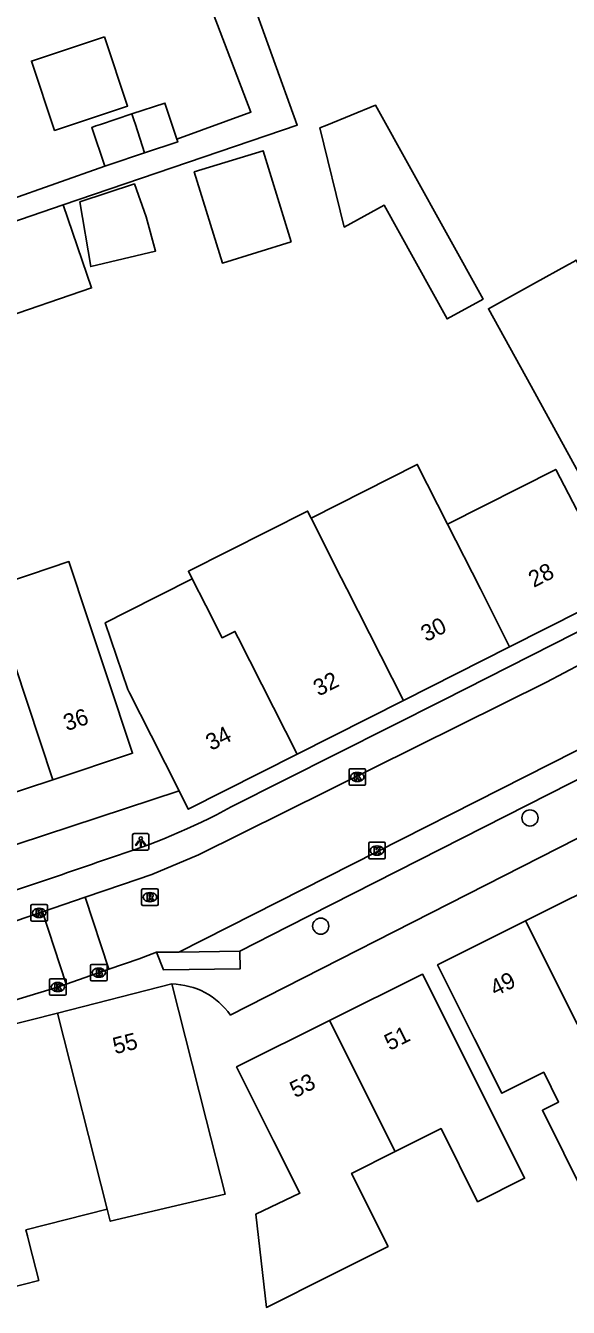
# Model space of a CAD drawing. Extents: x 163010 to 163853, y 382793 to 383982.
# Drawn here: x 163323.7 to 163356.6, y 383706.5 to 383784.1 of the extents above; entities that cross this region are included whole.
import ezdxf

# ---------------------------------------------------------------- set-up
doc = ezdxf.new("R2010")
doc.units = 0
for name, color, linetype in [('IMGEO_Boom', 7, 'Continuous'), ('IMGEO_Brandkraan', 7, 'Continuous'), ('IMGEO_Kolk', 7, 'Continuous'), ('IMGEO_Lichtpunt', 7, 'Continuous'), ('IMGEO_Pand', 7, 'Continuous'), ('IMGEO_Pand_nummerreeks', 7, 'Continuous'), ('IMGEO_Pand_vergunning_verleend', 7, 'Continuous'), ('IMGEO_Rijbaan_lokaal_open', 7, 'Continuous'), ('IMGEO_Rioolput', 7, 'Continuous'), ('IMGEO_Voetpad_open', 7, 'Continuous')]:
    doc.layers.add(name, color=color, linetype=linetype)

msp = doc.modelspace()

# ---------------------------------------------------------------- linework, layer by layer
at = {"layer": 'IMGEO_Boom'}
for centre in [(163354.244, 383736.142), (163341.589, 383729.596)]:
    msp.add_circle(centre, 0.489, dxfattribs=at)
at = {"layer": 'IMGEO_Brandkraan'}
for p, q in [((163327.671, 383726.354), (163327.671, 383727.206)), ((163327.746, 383727.28), (163328.598, 383727.28)), ((163328.159, 383727.06), (163328.184, 383727.06)), ((163328.672, 383727.206), (163328.672, 383726.354)), ((163328.598, 383726.28), (163327.746, 383726.28)), ((163328.182, 383726.5), (163328.157, 383726.5))]:
    msp.add_line(p, q, dxfattribs=at)
for points in [[(163327.671, 383726.354), (163327.671, 383727.206)], [(163327.746, 383727.28), (163328.598, 383727.28)], [(163328.019, 383726.98), (163328.019, 383726.58), (163328.232, 383726.58)], [(163328.25, 383726.98), (163328.019, 383726.98)], [(163328.198, 383726.899), (163328.144, 383726.899), (163328.144, 383726.823)], [(163328.144, 383726.823), (163328.197, 383726.823)], [(163328.672, 383727.206), (163328.672, 383726.354)], [(163328.598, 383726.28), (163327.746, 383726.28)], [(163328.206, 383726.747), (163328.144, 383726.747), (163328.144, 383726.666)], [(163328.144, 383726.666), (163328.206, 383726.666)]]:
    msp.add_lwpolyline(points, dxfattribs=at)
for centre, radius, start, end in [((163327.748, 383727.204), 0.0765, 91.55205, 178.44795), ((163327.748, 383727.204), 0.0765, 91.55205, 178.44795), ((163328.199, 383726.861), 0.0379, 267.82845, 90.93552), ((163328.254, 383726.835), 0.145, 59.4692, 91.53667), ((163328.279, 383726.882), 0.0922, 285.51372, 58.15012), ((163328.596, 383727.204), 0.0765, 1.55205, 88.44795), ((163328.596, 383727.204), 0.0765, 1.55205, 88.44795), ((163327.748, 383726.356), 0.0765, 181.55205, 268.44795), ((163327.748, 383726.356), 0.0765, 181.55205, 268.44795), ((163328.207, 383726.706), 0.0404, 269.87594, 90.50774), ((163328.238, 383726.831), 0.251, 268.66757, 293.53466), ((163328.284, 383726.69), 0.105, 301.31148, 78.98903), ((163328.596, 383726.356), 0.0765, 271.55205, 358.44795), ((163328.596, 383726.356), 0.0765, 271.55205, 358.44795)]:
    msp.add_arc(centre, radius, start, end, dxfattribs=at)
for centre, major_axis, ratio, start_param, end_param in [((163328.158, 383726.78), (-0.387, 0.002), 0.722429, 4.712389, 7.853982), ((163328.183, 383726.78), (-0.39, 0.002), 0.717154, 1.570796, 4.712389)]:
    msp.add_ellipse(centre, major_axis=major_axis, ratio=ratio, start_param=start_param, end_param=end_param, dxfattribs=at)
at = {"layer": 'IMGEO_Kolk'}
for p, q in [((163343.302, 383738.196), (163343.302, 383739.048)), ((163343.377, 383739.122), (163344.229, 383739.122)), ((163343.79, 383738.902), (163343.815, 383738.902)), ((163344.303, 383739.048), (163344.303, 383738.196)), ((163344.229, 383738.122), (163343.377, 383738.122)), ((163343.813, 383738.342), (163343.788, 383738.342)), ((163344.493, 383733.743), (163344.493, 383734.595)), ((163344.568, 383734.669), (163345.42, 383734.669)), ((163345.494, 383734.595), (163345.494, 383733.743)), ((163345.004, 383733.889), (163344.979, 383733.889)), ((163344.981, 383734.449), (163345.006, 383734.449)), ((163345.42, 383733.669), (163344.568, 383733.669)), ((163324.057, 383729.971), (163324.057, 383730.823)), ((163324.132, 383730.897), (163324.984, 383730.897)), ((163325.058, 383730.823), (163325.058, 383729.971)), ((163324.568, 383730.117), (163324.543, 383730.117)), ((163324.545, 383730.677), (163324.57, 383730.677)), ((163324.984, 383729.897), (163324.132, 383729.897)), ((163325.185, 383725.484), (163325.185, 383726.336)), ((163325.26, 383726.41), (163326.112, 383726.41)), ((163325.673, 383726.19), (163325.698, 383726.19)), ((163326.186, 383726.336), (163326.186, 383725.484)), ((163326.112, 383725.41), (163325.26, 383725.41)), ((163325.696, 383725.63), (163325.671, 383725.63))]:
    msp.add_line(p, q, dxfattribs=at)
for points in [[(163343.302, 383738.196), (163343.302, 383739.048)], [(163343.377, 383739.122), (163344.229, 383739.122)], [(163343.623, 383738.822), (163343.746, 383738.822), (163343.746, 383738.671), (163343.876, 383738.822), (163344.04, 383738.822), (163343.894, 383738.671), (163344.047, 383738.422), (163343.895, 383738.422), (163343.81, 383738.586), (163343.746, 383738.519), (163343.746, 383738.422), (163343.623, 383738.422), (163343.623, 383738.822)], [(163344.303, 383739.048), (163344.303, 383738.196)], [(163344.229, 383738.122), (163343.377, 383738.122)], [(163344.493, 383733.743), (163344.493, 383734.595)], [(163344.568, 383734.669), (163345.42, 383734.669)], [(163345.494, 383734.595), (163345.494, 383733.743)], [(163344.814, 383734.369), (163344.937, 383734.369), (163344.937, 383734.218), (163345.067, 383734.369), (163345.231, 383734.369), (163345.085, 383734.218), (163345.238, 383733.969), (163345.086, 383733.969), (163345.001, 383734.133), (163344.937, 383734.066), (163344.937, 383733.969), (163344.814, 383733.969), (163344.814, 383734.369)], [(163345.42, 383733.669), (163344.568, 383733.669)], [(163324.057, 383729.971), (163324.057, 383730.823)], [(163324.132, 383730.897), (163324.984, 383730.897)], [(163325.058, 383730.823), (163325.058, 383729.971)], [(163324.378, 383730.597), (163324.501, 383730.597), (163324.501, 383730.446), (163324.631, 383730.597), (163324.795, 383730.597), (163324.649, 383730.446), (163324.802, 383730.197), (163324.65, 383730.197), (163324.565, 383730.361), (163324.501, 383730.294), (163324.501, 383730.197), (163324.378, 383730.197), (163324.378, 383730.597)], [(163324.984, 383729.897), (163324.132, 383729.897)], [(163325.185, 383725.484), (163325.185, 383726.336)], [(163325.26, 383726.41), (163326.112, 383726.41)], [(163325.506, 383726.11), (163325.629, 383726.11), (163325.629, 383725.959), (163325.759, 383726.11), (163325.923, 383726.11), (163325.777, 383725.959), (163325.93, 383725.71), (163325.778, 383725.71), (163325.693, 383725.874), (163325.629, 383725.807), (163325.629, 383725.71), (163325.506, 383725.71), (163325.506, 383726.11)], [(163326.186, 383726.336), (163326.186, 383725.484)], [(163326.112, 383725.41), (163325.26, 383725.41)]]:
    msp.add_lwpolyline(points, dxfattribs=at)
for centre, start, end in [((163343.379, 383739.046), 91.55205, 178.44795), ((163343.379, 383739.046), 91.55205, 178.44795), ((163344.227, 383739.046), 1.55205, 88.44795), ((163344.227, 383739.046), 1.55205, 88.44795), ((163343.379, 383738.198), 181.55205, 268.44795), ((163343.379, 383738.198), 181.55205, 268.44795), ((163344.227, 383738.198), 271.55205, 358.44795), ((163344.227, 383738.198), 271.55205, 358.44795), ((163344.57, 383734.593), 91.55205, 178.44795), ((163344.57, 383734.593), 91.55205, 178.44795), ((163345.418, 383734.593), 1.55205, 88.44795), ((163345.418, 383734.593), 1.55205, 88.44795), ((163344.57, 383733.745), 181.55205, 268.44795), ((163344.57, 383733.745), 181.55205, 268.44795), ((163345.418, 383733.745), 271.55205, 358.44795), ((163345.418, 383733.745), 271.55205, 358.44795), ((163324.134, 383730.821), 91.55205, 178.44795), ((163324.134, 383730.821), 91.55205, 178.44795), ((163324.982, 383730.821), 1.55205, 88.44795), ((163324.982, 383730.821), 1.55205, 88.44795), ((163324.134, 383729.973), 181.55205, 268.44795), ((163324.134, 383729.973), 181.55205, 268.44795), ((163324.982, 383729.973), 271.55205, 358.44795), ((163324.982, 383729.973), 271.55205, 358.44795), ((163325.262, 383726.334), 91.55205, 178.44795), ((163325.262, 383726.334), 91.55205, 178.44795), ((163326.11, 383726.334), 1.55205, 88.44795), ((163326.11, 383726.334), 1.55205, 88.44795), ((163325.262, 383725.486), 181.55205, 268.44795), ((163325.262, 383725.486), 181.55205, 268.44795), ((163326.11, 383725.486), 271.55205, 358.44795), ((163326.11, 383725.486), 271.55205, 358.44795)]:
    msp.add_arc(centre, 0.0765, start, end, dxfattribs=at)
for centre, major_axis, ratio, start_param, end_param in [((163343.789, 383738.622), (-0.387, 0.002), 0.722429, 4.712389, 7.853982), ((163343.814, 383738.622), (-0.39, 0.002), 0.717154, 1.570796, 4.712389), ((163344.98, 383734.169), (-0.387, 0.002), 0.722429, 4.712389, 7.853982), ((163345.005, 383734.169), (-0.39, 0.002), 0.717154, 1.570796, 4.712389), ((163324.544, 383730.397), (-0.387, 0.002), 0.722429, 4.712389, 7.853982), ((163324.569, 383730.397), (-0.39, 0.002), 0.717154, 1.570796, 4.712389), ((163325.672, 383725.91), (-0.387, 0.002), 0.722429, 4.712389, 7.853982), ((163325.697, 383725.91), (-0.39, 0.002), 0.717154, 1.570796, 4.712389)]:
    msp.add_ellipse(centre, major_axis=major_axis, ratio=ratio, start_param=start_param, end_param=end_param, dxfattribs=at)
at = {"layer": 'IMGEO_Lichtpunt'}
for p, q in [((163330.204, 383735.101), (163330.204, 383734.294)), ((163330.204, 383735.101), (163330.204, 383734.294)), ((163331.106, 383735.196), (163330.298, 383735.196)), ((163331.106, 383735.196), (163330.298, 383735.196)), ((163331.2, 383734.294), (163331.2, 383735.101)), ((163331.2, 383734.294), (163331.2, 383735.101)), ((163330.298, 383734.2), (163331.106, 383734.2)), ((163330.298, 383734.2), (163331.106, 383734.2))]:
    msp.add_line(p, q, dxfattribs=at)
for points in [[(163330.578, 383734.765), (163330.617, 383734.737), (163330.429, 383734.475), (163330.391, 383734.502), (163330.578, 383734.765)], [(163330.68, 383734.717), (163330.727, 383734.717), (163330.727, 383734.395), (163330.68, 383734.395), (163330.68, 383734.717)], [(163330.79, 383734.737), (163330.828, 383734.764), (163331.015, 383734.502), (163330.976, 383734.474), (163330.79, 383734.737)]]:
    msp.add_lwpolyline(points, dxfattribs=at)
msp.add_circle((163330.703, 383734.899), 0.0994, dxfattribs=at)
for centre, start, end in [((163330.298, 383735.101), 90, 180), ((163330.298, 383735.101), 90, 180), ((163331.106, 383735.101), 0, 90), ((163331.106, 383735.101), 0, 90), ((163330.298, 383734.294), 180, 270), ((163330.298, 383734.294), 180, 270), ((163331.106, 383734.294), 270, 0), ((163331.106, 383734.294), 270, 360)]:
    msp.add_arc(centre, 0.0946, start, end, dxfattribs=at)
at = {"layer": 'IMGEO_Pand'}
for points in [[(163328.51, 383783.418), (163329.911, 383779.22), (163325.494, 383777.747), (163324.094, 383781.945), (163328.51, 383783.418)], [(163330.174, 383778.743), (163332.162, 383779.405), (163332.283, 383779.043), (163332.893, 383777.212)], [(163341.965, 383778.075), (163341.536, 383777.9), (163343.009, 383771.893), (163345.416, 383773.227), (163349.235, 383766.338), (163351.406, 383767.542), (163344.903, 383779.27), (163341.965, 383778.075)], [(163328.527, 383775.58), (163327.743, 383777.932), (163327.997, 383778.017), (163328.271, 383778.108), (163330.174, 383778.743)], [(163330.174, 383778.743), (163330.291, 383778.38), (163330.378, 383778.112), (163330.937, 383776.384)], [(163332.893, 383777.212), (163332.946, 383777.054), (163330.937, 383776.384)], [(163339.805, 383771.011), (163335.644, 383769.721), (163333.936, 383775.232), (163338.098, 383776.521), (163339.805, 383771.011)], [(163330.937, 383776.384), (163328.781, 383775.665), (163328.527, 383775.58)], [(163320.245, 383771.27), (163326.021, 383773.235)], [(163326.021, 383773.235), (163327.73, 383768.213), (163321.954, 383766.248), (163321.855, 383766.537)], [(163361.345, 383762.092), (163363.761, 383757.713), (163358.437, 383754.776), (163356.022, 383759.154), (163354.311, 383762.271), (163351.732, 383766.957), (163354.466, 383768.465), (163356.58, 383769.631), (163356.874, 383769.793), (163357.045, 383769.888), (163359.612, 383765.234), (163361.345, 383762.092)], [(163349.256, 383753.927), (163347.43, 383757.538), (163341.002, 383754.291)], [(163358.811, 383751.379), (163357.34, 383754.292), (163355.805, 383757.234), (163349.256, 383753.927)], [(163341.002, 383754.291), (163340.792, 383754.707), (163333.592, 383751.07), (163333.823, 383750.611)], [(163346.588, 383743.249), (163343.173, 383750), (163342.829, 383750.681), (163341.002, 383754.291)], [(163353.013, 383746.5), (163351.242, 383750), (163349.256, 383753.927)], [(163321.534, 383750.047), (163324.037, 383750.88), (163326.361, 383751.653), (163327.489, 383748.252), (163328.633, 383744.802), (163330.206, 383740.055), (163325.378, 383738.455)], [(163358.811, 383751.379), (163359.508, 383750), (163359.594, 383749.829), (163353.013, 383746.5)], [(163333.018, 383737.783), (163331.325, 383741.131), (163330.016, 383743.718), (163329.916, 383743.916), (163328.551, 383747.943), (163329.865, 383748.608), (163333.823, 383750.611)], [(163333.823, 383750.611), (163334.633, 383749.005), (163335.623, 383747.042), (163336.4, 383747.434), (163336.596, 383747.047), (163340.162, 383739.998)], [(163325.378, 383738.455), (163321.534, 383750.047)], [(163353.013, 383746.5), (163346.588, 383743.249)], [(163346.588, 383743.249), (163340.162, 383739.998)], [(163340.162, 383739.998), (163333.582, 383736.669), (163333.018, 383737.783)], [(163320.468, 383736.827), (163325.378, 383738.455)], [(163353.978, 383729.906), (163359.678, 383732.759)], [(163360.221, 383717.453), (163361.372, 383715.157), (163357.589, 383713.264), (163354.991, 383718.455), (163355.975, 383718.948), (163355.073, 383720.751), (163352.544, 383719.485), (163350.898, 383722.773), (163348.66, 383727.244), (163353.978, 383729.906)], [(163360.221, 383717.453), (163353.978, 383729.906)], [(163325.662, 383724.337), (163332.588, 383726.094)], [(163332.588, 383726.094), (163333.818, 383721.248), (163334.667, 383717.903), (163335.814, 383713.383), (163328.857, 383711.74), (163328.672, 383712.47)], [(163342.121, 383723.884), (163347.734, 383726.694), (163349.972, 383722.223), (163353.918, 383714.34), (163351.079, 383712.919), (163348.865, 383717.341), (163346.09, 383715.952)], [(163318.877, 383722.615), (163325.662, 383724.337)], [(163328.672, 383712.47), (163325.662, 383724.337)], [(163346.09, 383715.952), (163343.45, 383714.63), (163345.663, 383710.209), (163342.688, 383708.719), (163342.162, 383708.456), (163338.306, 383706.525), (163337.655, 383712.16), (163340.326, 383713.437), (163338.742, 383716.602), (163336.504, 383721.073), (163342.121, 383723.884)], [(163346.09, 383715.952), (163342.121, 383723.884)], [(163328.672, 383712.47), (163323.758, 383711.225), (163323.853, 383710.848), (163323.982, 383710.34), (163324.536, 383708.152), (163321.675, 383707.427), (163321.306, 383710.152)]]:
    msp.add_lwpolyline(points, dxfattribs=at)
at = {"layer": 'IMGEO_Pand_vergunning_verleend'}
msp.add_lwpolyline([(163327.015, 383773.426), (163330.323, 383774.512), (163331.032, 383772.528), (163331.599, 383770.449), (163327.677, 383769.504), (163327.015, 383773.426)], dxfattribs=at)
at = {"layer": 'IMGEO_Rijbaan_lokaal_open'}
for points in [[(163327.351, 383731.352), (163329.605, 383732.122), (163331.378, 383732.728), (163334.206, 383733.913), (163355.236, 383744.349), (163365.93, 383750), (163402.519, 383772.077)], [(163333.013, 383728.021), (163364.428, 383743.951), (163370.965, 383747.638), (163403.489, 383767.296), (163406.162, 383768.914), (163409.286, 383770.841)], [(163324.761, 383730.467), (163327.351, 383731.352)], [(163327.351, 383731.352), (163328.782, 383726.985)], [(163302.146, 383723.047), (163305.793, 383724.141), (163310.437, 383726.063), (163314.677, 383727.415), (163321.316, 383729.289), (163324.761, 383730.467)], [(163324.761, 383730.467), (163326.184, 383726.083)], [(163331.663, 383728.018), (163330.612, 383727.626), (163328.782, 383726.985)], [(163336.693, 383728.089), (163336.721, 383727.013), (163332.079, 383726.952), (163331.663, 383728.018)], [(163331.663, 383728.018), (163333.013, 383728.021)], [(163333.013, 383728.021), (163336.693, 383728.089)], [(163328.782, 383726.985), (163326.184, 383726.083)], [(163326.184, 383726.083), (163325.601, 383725.881), (163317.834, 383723.52), (163311.146, 383721.743)]]:
    msp.add_lwpolyline(points, dxfattribs=at)
at = {"layer": 'IMGEO_Rioolput'}
for p, q in [((163330.759, 383730.923), (163330.759, 383731.775)), ((163330.834, 383731.849), (163331.686, 383731.849)), ((163331.247, 383731.629), (163331.272, 383731.629)), ((163331.76, 383731.775), (163331.76, 383730.923)), ((163331.686, 383730.849), (163330.834, 383730.849)), ((163331.27, 383731.069), (163331.245, 383731.069))]:
    msp.add_line(p, q, dxfattribs=at)
for points in [[(163330.759, 383730.923), (163330.759, 383731.775)], [(163330.834, 383731.849), (163331.686, 383731.849)], [(163331.348, 383731.547), (163331.096, 383731.549), (163331.096, 383731.149)], [(163331.274, 383731.468), (163331.22, 383731.468), (163331.22, 383731.387)], [(163331.76, 383731.775), (163331.76, 383730.923)], [(163331.686, 383730.849), (163330.834, 383730.849)], [(163331.096, 383731.149), (163331.22, 383731.149), (163331.22, 383731.311), (163331.231, 383731.311)], [(163331.22, 383731.387), (163331.272, 383731.387)], [(163331.278, 383731.282), (163331.349, 383731.149), (163331.489, 383731.149), (163331.424, 383731.275)]]:
    msp.add_lwpolyline(points, dxfattribs=at)
for centre, radius, start, end in [((163330.836, 383731.773), 0.0765, 91.55205, 178.44795), ((163330.836, 383731.773), 0.0765, 91.55205, 178.44795), ((163331.28, 383731.372), 0.0964, 77.00612, 93.18647), ((163331.294, 383731.429), 0.0378, 276.66336, 79.67722), ((163331.347, 383731.437), 0.109, 350.36119, 89.41601), ((163331.684, 383731.773), 0.0765, 1.55205, 88.44795), ((163331.684, 383731.773), 0.0765, 1.55205, 88.44795), ((163330.836, 383730.925), 0.0765, 181.55205, 268.44795), ((163330.836, 383730.925), 0.0765, 181.55205, 268.44795), ((163331.23, 383731.258), 0.0533, 26.02933, 88.69889), ((163331.256, 383731.576), 0.19, 274.7715, 282.96867), ((163331.345, 383731.437), 0.112, 277.58423, 350.98172), ((163331.329, 383731.222), 0.108, 29.51342, 73.79051), ((163331.684, 383730.925), 0.0765, 271.55205, 358.44795), ((163331.684, 383730.925), 0.0765, 271.55205, 358.44795)]:
    msp.add_arc(centre, radius, start, end, dxfattribs=at)
for centre, major_axis, ratio, start_param, end_param in [((163331.246, 383731.349), (-0.387, 0.002), 0.722429, 4.712389, 7.853982), ((163331.271, 383731.349), (-0.39, 0.002), 0.717154, 1.570796, 4.712389)]:
    msp.add_ellipse(centre, major_axis=major_axis, ratio=ratio, start_param=start_param, end_param=end_param, dxfattribs=at)
at = {"layer": 'IMGEO_Voetpad_open'}
for points in [[(163332.893, 383777.212), (163337.371, 383778.861), (163329.106, 383800.535)], [(163326.021, 383773.235), (163340.171, 383778.066), (163337.143, 383786.479)], [(163322.599, 383773.487), (163328.527, 383775.58)], [(163336.164, 383736.806), (163348.995, 383743.273), (163362.257, 383750), (163363.998, 383750.883), (163367.884, 383753.213), (163384.232, 383763.055), (163399.046, 383771.962)], [(163405.279, 383766.419), (163378.029, 383750), (163370.808, 383745.575), (163367.218, 383743.598), (163339.615, 383729.576), (163336.693, 383728.089)], [(163336.122, 383724.213), (163369.221, 383741.065), (163384.042, 383750), (163406.546, 383763.737)], [(163333.018, 383737.783), (163316.721, 383732.415)]]:
    msp.add_lwpolyline(points, dxfattribs=at)
for centre, radius, start, end in [((163317.093, 383771.876), 39.92, 287.07789, 298.53782), ((163225.145, 384027.262), 311.315, 287.18842, 289.45161), ((163332.501, 383721.67), 4.425, 35.07786, 88.87314)]:
    msp.add_arc(centre, radius, start, end, dxfattribs=at)

# ---------------------------------------------------------------- texts
at = {"layer": 'IMGEO_Pand_nummerreeks'}
for s, rotation, p in [('28', 26.83578, (163354.469, 383750.061)), ('30', 26.83734, (163347.966, 383746.772)), ('32', 26.83734, (163341.458, 383743.479)), ('36', 18.34038, (163326.223, 383741.389)), ('34', 26.83734, (163334.958, 383740.19)), ('49', 26.59097, (163352.144, 383725.32)), ('55', 14.238, (163329.153, 383721.838)), ('51', 26.58954, (163345.757, 383722.036)), ('53', 26.59097, (163340.041, 383719.176))]:
    msp.add_text(s, height=1, rotation=rotation, dxfattribs=at).set_placement(p)

doc.saveas('drawing.dxf')
